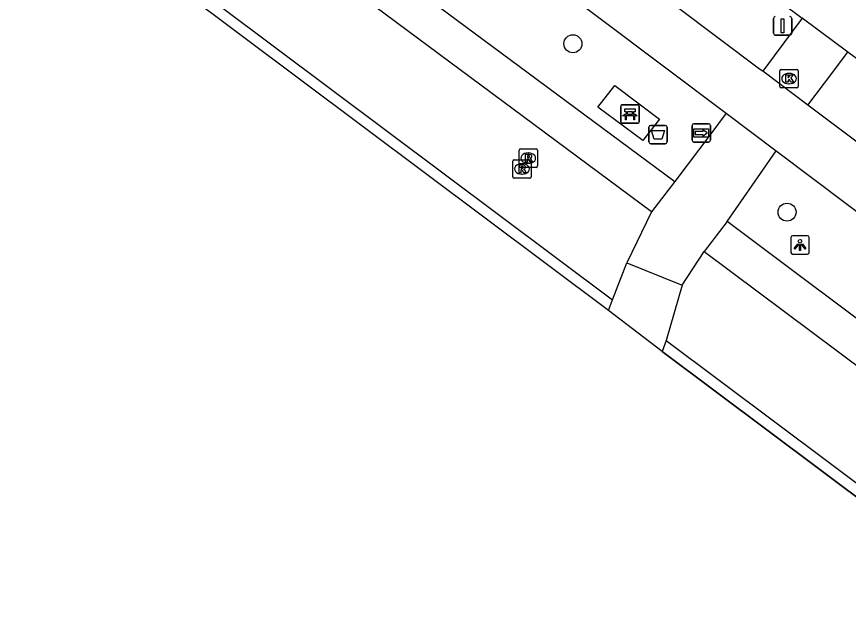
# Model space of a CAD drawing. Extents: x 159888 to 160757, y 384031 to 384746.
# Drawn here: x 160065.5 to 160110.65, y 384440.09 to 384473.21 of the extents above; entities that cross this region are included whole.
import ezdxf

# ---------------------------------------------------------------- set-up
doc = ezdxf.new("R2010")
doc.units = 0
for name, color, linetype in [('IMGEO_Afvalbak', 7, 'Continuous'), ('IMGEO_Bank', 7, 'Continuous'), ('IMGEO_Boom', 7, 'Continuous'), ('IMGEO_Fietspad_gesloten', 7, 'Continuous'), ('IMGEO_Haag', 7, 'Continuous'), ('IMGEO_Hek', 7, 'Continuous'), ('IMGEO_Kolk', 7, 'Continuous'), ('IMGEO_Lichtpunt', 7, 'Continuous'), ('IMGEO_Rijbaan_lokaal_open', 7, 'Continuous'), ('IMGEO_Rioolput', 7, 'Continuous'), ('IMGEO_Verkeersbordpaal', 7, 'Continuous'), ('IMGEO_Voetpad_gesloten', 7, 'Continuous'), ('IMGEO_Voetpad_halfverhard', 7, 'Continuous'), ('IMGEO_Voetpad_open', 7, 'Continuous'), ('IMGEO_Wegwijzer', 7, 'Continuous')]:
    doc.layers.add(name, color=color, linetype=linetype)

msp = doc.modelspace()

# ---------------------------------------------------------------- linework, layer by layer
at = {"layer": 'IMGEO_Afvalbak'}
for p, q in [((160099.821, 384466.405), (160099.821, 384467.205)), ((160099.821, 384467.205), (160099.821, 384466.405)), ((160099.921, 384467.305), (160100.711, 384467.305)), ((160100.711, 384467.305), (160099.921, 384467.305)), ((160100.811, 384467.205), (160100.811, 384466.405)), ((160100.811, 384466.405), (160100.811, 384467.205)), ((160100.711, 384466.305), (160099.921, 384466.305)), ((160099.921, 384466.305), (160100.711, 384466.305))]:
    msp.add_line(p, q, dxfattribs=at)
msp.add_lwpolyline([(160099.964, 384467.019), (160100.668, 384467.019), (160100.519, 384466.549), (160100.113, 384466.549), (160099.964, 384467.019)], dxfattribs=at)
for centre, start, end in [((160099.921, 384467.205), 90, 180), ((160099.921, 384467.205), 90, 180), ((160100.711, 384467.205), 0, 90), ((160100.711, 384467.205), 360, 90), ((160099.921, 384466.405), 180, 270), ((160099.921, 384466.405), 180, 270), ((160100.711, 384466.405), 270, 0), ((160100.711, 384466.405), 270, 0)]:
    msp.add_arc(centre, 0.1, start, end, dxfattribs=at)
at = {"layer": 'IMGEO_Bank'}
for p, q in [((160098.294, 384467.495), (160098.294, 384468.336)), ((160098.294, 384468.336), (160098.294, 384467.495)), ((160098.369, 384468.42), (160099.21, 384468.42)), ((160099.21, 384468.42), (160098.369, 384468.42)), ((160099.294, 384468.345), (160099.294, 384467.504)), ((160099.294, 384467.504), (160099.294, 384468.345)), ((160098.991, 384467.818), (160098.598, 384467.818)), ((160098.603, 384467.926), (160098.603, 384468.032)), ((160098.647, 384468.032), (160098.647, 384467.926)), ((160098.935, 384468.038), (160098.653, 384468.038)), ((160098.653, 384467.92), (160098.935, 384467.92)), ((160098.941, 384467.926), (160098.941, 384468.032)), ((160098.985, 384468.032), (160098.985, 384467.926)), ((160099.219, 384467.42), (160098.378, 384467.42)), ((160098.378, 384467.42), (160099.219, 384467.42))]:
    msp.add_line(p, q, dxfattribs=at)
for points in [[(160098.541, 384467.818), (160098.399, 384467.818), (160098.511, 384467.92), (160098.597, 384467.92)], [(160098.597, 384468.038), (160098.511, 384468.038), (160098.511, 384468.199), (160099.074, 384468.199), (160099.074, 384468.038), (160098.991, 384468.038)], [(160098.591, 384467.811), (160098.591, 384467.604), (160098.548, 384467.604), (160098.548, 384467.811)], [(160098.991, 384467.92), (160099.074, 384467.92), (160099.186, 384467.818), (160099.047, 384467.818)], [(160099.041, 384467.811), (160099.041, 384467.604), (160098.997, 384467.604), (160098.997, 384467.811)]]:
    msp.add_lwpolyline(points, dxfattribs=at)
for centre, radius, start, end in [((160098.372, 384468.342), 0.0779, 92.4484, 184.2845), ((160098.372, 384468.342), 0.0779, 92.4484, 184.2845), ((160099.216, 384468.342), 0.0779, 2.4484, 94.2845), ((160099.216, 384468.342), 0.0779, 2.4484, 94.2845), ((160098.541, 384467.811), 0.00671, 2.8957, 87.1043), ((160098.598, 384467.811), 0.00671, 92.8957, 177.1043), ((160098.596, 384468.031), 0.00671, 2.8957, 87.1043), ((160098.596, 384467.927), 0.00671, 272.8957, 357.1043), ((160098.653, 384468.031), 0.00671, 92.8957, 177.1043), ((160098.653, 384467.927), 0.00671, 182.8957, 267.1043), ((160098.935, 384468.031), 0.00671, 2.8957, 87.1043), ((160098.935, 384467.927), 0.00671, 272.8957, 357.1043), ((160098.992, 384468.031), 0.00671, 92.8957, 177.1043), ((160098.992, 384467.927), 0.00671, 182.8957, 267.1043), ((160098.99, 384467.811), 0.00671, 2.8957, 87.1043), ((160099.047, 384467.811), 0.00671, 92.8957, 177.1043), ((160098.372, 384467.498), 0.0779, 182.4484, 274.2845), ((160098.372, 384467.498), 0.0779, 182.4484, 274.2845), ((160099.216, 384467.498), 0.0779, 272.4484, 4.2845), ((160099.216, 384467.498), 0.0779, 272.4484, 4.2845)]:
    msp.add_arc(centre, radius, start, end, dxfattribs=at)
at = {"layer": 'IMGEO_Boom'}
for centre in [(160095.697, 384471.737), (160107.322, 384462.589)]:
    msp.add_circle(centre, 0.489, dxfattribs=at)
at = {"layer": 'IMGEO_Fietspad_gesloten'}
for points in [[(160106.003, 384470.24), (160105.836, 384470.365), (160031.234, 384526.495), (160017.533, 384536.804)], [(160048.701, 384509.565), (160104.02, 384467.971)], [(160108.46, 384468.406), (160106.003, 384470.24)], [(160176.501, 384417.329), (160108.604, 384468.298), (160108.46, 384468.406)], [(160104.02, 384467.971), (160106.735, 384465.918)], [(160106.735, 384465.918), (160131.786, 384447.047), (160174.693, 384414.967)]]:
    msp.add_lwpolyline(points, dxfattribs=at)
at = {"layer": 'IMGEO_Haag'}
for points in [[(160061.128, 384485.335), (160097.854, 384457.832)], [(160097.63, 384457.25), (160060.89, 384484.764)], [(160100.768, 384455.61), (160135.944, 384429.265)], [(160100.548, 384455.024), (160135.218, 384429.059), (160121.596, 384394.526)]]:
    msp.add_lwpolyline(points, dxfattribs=at)
at = {"layer": 'IMGEO_Hek'}
for points in [[(160097.63, 384457.25), (160060.89, 384484.764)], [(160100.548, 384455.024), (160097.63, 384457.25)], [(160121.596, 384394.526), (160135.218, 384429.059), (160100.548, 384455.024)]]:
    msp.add_lwpolyline(points, dxfattribs=at)
at = {"layer": 'IMGEO_Kolk'}
for p, q in [((160106.933, 384469.419), (160106.933, 384470.271)), ((160107.008, 384470.345), (160107.86, 384470.345)), ((160107.421, 384470.125), (160107.446, 384470.125)), ((160107.934, 384470.271), (160107.934, 384469.419)), ((160107.86, 384469.345), (160107.008, 384469.345)), ((160107.444, 384469.565), (160107.419, 384469.565))]:
    msp.add_line(p, q, dxfattribs=at)
for points in [[(160106.933, 384469.419), (160106.933, 384470.271)], [(160107.008, 384470.345), (160107.86, 384470.345)], [(160107.934, 384470.271), (160107.934, 384469.419)], [(160107.254, 384470.045), (160107.377, 384470.045), (160107.377, 384469.894), (160107.507, 384470.045), (160107.671, 384470.045), (160107.525, 384469.894), (160107.678, 384469.645), (160107.526, 384469.645), (160107.441, 384469.809), (160107.377, 384469.742), (160107.377, 384469.645), (160107.254, 384469.645), (160107.254, 384470.045)], [(160107.86, 384469.345), (160107.008, 384469.345)]]:
    msp.add_lwpolyline(points, dxfattribs=at)
for centre, start, end in [((160107.01, 384470.269), 91.552, 178.448), ((160107.01, 384470.269), 91.552, 178.448), ((160107.858, 384470.269), 1.552, 88.448), ((160107.858, 384470.269), 1.552, 88.448), ((160107.01, 384469.421), 181.552, 268.448), ((160107.01, 384469.421), 181.552, 268.448), ((160107.858, 384469.421), 271.552, 358.448), ((160107.858, 384469.421), 271.552, 358.448)]:
    msp.add_arc(centre, 0.0765, start, end, dxfattribs=at)
for centre, major_axis, ratio, start_param, end_param in [((160107.42, 384469.845), (-0.387, 0.002), 0.722429, 4.712389, 7.853982), ((160107.445, 384469.845), (-0.39, 0.002), 0.717154, 1.570796, 4.712389)]:
    msp.add_ellipse(centre, major_axis=major_axis, ratio=ratio, start_param=start_param, end_param=end_param, dxfattribs=at)
at = {"layer": 'IMGEO_Lichtpunt'}
for p, q in [((160107.529, 384461.213), (160107.529, 384460.406)), ((160107.529, 384461.213), (160107.529, 384460.406)), ((160108.431, 384461.308), (160107.623, 384461.308)), ((160108.431, 384461.308), (160107.623, 384461.308)), ((160108.525, 384460.406), (160108.525, 384461.213)), ((160108.525, 384460.406), (160108.525, 384461.213)), ((160107.623, 384460.312), (160108.431, 384460.312)), ((160107.623, 384460.312), (160108.431, 384460.312))]:
    msp.add_line(p, q, dxfattribs=at)
for points in [[(160107.903, 384460.877), (160107.942, 384460.849), (160107.754, 384460.587), (160107.716, 384460.614), (160107.903, 384460.877)], [(160108.005, 384460.829), (160108.052, 384460.829), (160108.052, 384460.507), (160108.005, 384460.507), (160108.005, 384460.829)], [(160108.115, 384460.849), (160108.153, 384460.876), (160108.34, 384460.614), (160108.301, 384460.586), (160108.115, 384460.849)]]:
    msp.add_lwpolyline(points, dxfattribs=at)
msp.add_circle((160108.028, 384461.011), 0.0994, dxfattribs=at)
for centre, start, end in [((160107.623, 384461.213), 90, 180), ((160107.623, 384461.213), 90, 180), ((160108.431, 384461.213), 0, 90), ((160108.431, 384461.213), 0, 90), ((160107.623, 384460.406), 180, 270), ((160107.623, 384460.406), 180, 270), ((160108.431, 384460.406), 270, 0), ((160108.431, 384460.406), 270, 360)]:
    msp.add_arc(centre, 0.0946, start, end, dxfattribs=at)
at = {"layer": 'IMGEO_Rijbaan_lokaal_open'}
for points in [[(160101.659, 384477.982), (160108.141, 384473.131)], [(160110.627, 384471.276), (160108.141, 384473.131)], [(160123.3, 384461.916), (160110.627, 384471.276)]]:
    msp.add_lwpolyline(points, dxfattribs=at)
at = {"layer": 'IMGEO_Rioolput'}
for p, q in [((160092.849, 384466.024), (160093.701, 384466.024)), ((160092.774, 384465.098), (160092.774, 384465.95)), ((160093.262, 384465.804), (160093.287, 384465.804)), ((160093.775, 384465.95), (160093.775, 384465.098)), ((160092.431, 384464.513), (160092.431, 384465.365)), ((160092.506, 384465.439), (160093.358, 384465.439)), ((160092.919, 384465.219), (160092.944, 384465.219)), ((160093.285, 384465.244), (160093.26, 384465.244)), ((160093.432, 384465.365), (160093.432, 384464.513)), ((160093.701, 384465.024), (160092.849, 384465.024)), ((160092.942, 384464.659), (160092.917, 384464.659)), ((160093.358, 384464.439), (160092.506, 384464.439))]:
    msp.add_line(p, q, dxfattribs=at)
for points in [[(160092.849, 384466.024), (160093.701, 384466.024)], [(160092.774, 384465.098), (160092.774, 384465.95)], [(160093.363, 384465.722), (160093.111, 384465.724), (160093.111, 384465.324)], [(160093.289, 384465.643), (160093.235, 384465.643), (160093.235, 384465.562)], [(160093.235, 384465.562), (160093.287, 384465.562)], [(160093.775, 384465.95), (160093.775, 384465.098)], [(160092.431, 384464.513), (160092.431, 384465.365)], [(160092.506, 384465.439), (160093.358, 384465.439)], [(160093.02, 384465.137), (160092.768, 384465.139), (160092.768, 384464.739)], [(160093.111, 384465.324), (160093.235, 384465.324), (160093.235, 384465.486), (160093.246, 384465.486)], [(160093.293, 384465.457), (160093.364, 384465.324), (160093.504, 384465.324), (160093.439, 384465.45)], [(160093.432, 384465.365), (160093.432, 384464.513)], [(160092.768, 384464.739), (160092.892, 384464.739), (160092.892, 384464.901), (160092.903, 384464.901)], [(160093.701, 384465.024), (160092.849, 384465.024)], [(160092.946, 384465.058), (160092.892, 384465.058), (160092.892, 384464.977)], [(160092.892, 384464.977), (160092.944, 384464.977)], [(160092.95, 384464.872), (160093.021, 384464.739), (160093.161, 384464.739), (160093.096, 384464.865)], [(160093.358, 384464.439), (160092.506, 384464.439)]]:
    msp.add_lwpolyline(points, dxfattribs=at)
for centre, radius, start, end in [((160092.851, 384465.948), 0.0765, 91.552, 178.448), ((160092.851, 384465.948), 0.0765, 91.552, 178.448), ((160093.699, 384465.948), 0.0765, 1.552, 88.448), ((160093.699, 384465.948), 0.0765, 1.552, 88.448), ((160093.271, 384465.751), 0.19, 274.7715, 282.9687), ((160093.295, 384465.547), 0.0964, 77.0061, 93.1865), ((160093.309, 384465.604), 0.0378, 276.6634, 79.6772), ((160093.362, 384465.612), 0.109, 350.3612, 89.416), ((160093.36, 384465.612), 0.112, 277.5842, 350.9817), ((160092.508, 384465.363), 0.0765, 91.552, 178.448), ((160092.508, 384465.363), 0.0765, 91.552, 178.448), ((160092.851, 384465.1), 0.0765, 181.552, 268.448), ((160092.851, 384465.1), 0.0765, 181.552, 268.448), ((160093.019, 384465.027), 0.109, 350.3612, 89.416), ((160093.245, 384465.433), 0.0533, 26.0293, 88.6989), ((160093.356, 384465.363), 0.0765, 1.552, 88.448), ((160093.356, 384465.363), 0.0765, 1.552, 88.448), ((160093.344, 384465.397), 0.108, 29.5134, 73.7905), ((160093.699, 384465.1), 0.0765, 271.552, 358.448), ((160093.699, 384465.1), 0.0765, 271.552, 358.448), ((160092.902, 384464.848), 0.0533, 26.0293, 88.6989), ((160092.928, 384465.166), 0.19, 274.7715, 282.9687), ((160092.952, 384464.962), 0.0964, 77.0061, 93.1865), ((160092.966, 384465.019), 0.0378, 276.6634, 79.6772), ((160093.017, 384465.027), 0.112, 277.5842, 350.9817), ((160093.001, 384464.812), 0.108, 29.5134, 73.7905), ((160092.508, 384464.515), 0.0765, 181.552, 268.448), ((160092.508, 384464.515), 0.0765, 181.552, 268.448), ((160093.356, 384464.515), 0.0765, 271.552, 358.448), ((160093.356, 384464.515), 0.0765, 271.552, 358.448)]:
    msp.add_arc(centre, radius, start, end, dxfattribs=at)
for centre, major_axis, ratio, start_param, end_param in [((160093.261, 384465.524), (-0.387, 0.002), 0.722429, 4.712389, 7.853982), ((160093.286, 384465.524), (-0.39, 0.002), 0.717154, 1.570796, 4.712389), ((160092.918, 384464.939), (-0.387, 0.002), 0.722429, 4.712389, 7.853982), ((160092.943, 384464.939), (-0.39, 0.002), 0.717154, 1.570796, 4.712389)]:
    msp.add_ellipse(centre, major_axis=major_axis, ratio=ratio, start_param=start_param, end_param=end_param, dxfattribs=at)
at = {"layer": 'IMGEO_Verkeersbordpaal'}
for p, q in [((160106.586, 384472.312), (160106.586, 384473.112)), ((160106.586, 384473.112), (160106.586, 384472.312)), ((160107.576, 384473.112), (160107.576, 384472.312)), ((160107.576, 384472.312), (160107.576, 384473.112)), ((160107.476, 384472.212), (160106.686, 384472.212)), ((160106.686, 384472.212), (160107.476, 384472.212))]:
    msp.add_line(p, q, dxfattribs=at)
msp.add_lwpolyline([(160107.006, 384473.087), (160107.156, 384473.087), (160107.156, 384472.337), (160107.006, 384472.337), (160107.006, 384473.087)], dxfattribs=at)
for centre, start, end in [((160106.686, 384473.112), 90, 180), ((160106.686, 384473.112), 90, 180), ((160107.476, 384473.112), 0, 90), ((160107.476, 384473.112), 360, 90), ((160106.686, 384472.312), 180, 270), ((160106.686, 384472.312), 180, 270), ((160107.476, 384472.312), 270, 0), ((160107.476, 384472.312), 270, 0)]:
    msp.add_arc(centre, 0.1, start, end, dxfattribs=at)
at = {"layer": 'IMGEO_Voetpad_gesloten'}
for points in [[(160097.854, 384457.832), (160098.63, 384459.836)], [(160098.63, 384459.836), (160101.623, 384458.618)], [(160101.623, 384458.618), (160100.768, 384455.61)], [(160097.63, 384457.25), (160097.854, 384457.832)], [(160100.548, 384455.024), (160097.63, 384457.25)], [(160100.768, 384455.61), (160100.548, 384455.024)]]:
    msp.add_lwpolyline(points, dxfattribs=at)
at = {"layer": 'IMGEO_Voetpad_halfverhard'}
for points in [[(160063.384, 384492.443), (160065.699, 384490.622), (160101.231, 384464.252)], [(160099.962, 384462.607), (160064.737, 384488.785), (160063.098, 384490.056)], [(160166.207, 384415.5), (160147.116, 384429.811), (160144.684, 384431.634), (160104.064, 384462.082)], [(160102.826, 384460.451), (160140.939, 384431.966)]]:
    msp.add_lwpolyline(points, dxfattribs=at)
at = {"layer": 'IMGEO_Voetpad_open'}
for points in [[(160108.141, 384473.131), (160106.621, 384471.076), (160106.003, 384470.24)], [(160108.46, 384468.406), (160109.364, 384469.603), (160110.627, 384471.276)], [(160097.972, 384469.478), (160100.398, 384467.647), (160099.489, 384466.487), (160097.049, 384468.288), (160097.972, 384469.478)], [(160104.02, 384467.971), (160103.177, 384466.847), (160101.231, 384464.252)], [(160104.064, 384462.082), (160105.882, 384464.693), (160106.735, 384465.918)], [(160101.231, 384464.252), (160099.962, 384462.607)], [(160099.962, 384462.607), (160098.63, 384459.836)], [(160104.064, 384462.082), (160102.826, 384460.451)], [(160101.623, 384458.618), (160102.826, 384460.451)]]:
    msp.add_lwpolyline(points, dxfattribs=at)
at = {"layer": 'IMGEO_Wegwijzer'}
for p, q in [((160102.27, 384467.392), (160103.06, 384467.392)), ((160103.06, 384467.392), (160102.27, 384467.392)), ((160102.17, 384466.492), (160102.17, 384467.292)), ((160102.17, 384467.292), (160102.17, 384466.492)), ((160103.16, 384467.292), (160103.16, 384466.492)), ((160103.16, 384466.492), (160103.16, 384467.292)), ((160103.06, 384466.392), (160102.27, 384466.392)), ((160102.27, 384466.392), (160103.06, 384466.392))]:
    msp.add_line(p, q, dxfattribs=at)
for points in [[(160102.271, 384467.124), (160103.059, 384467.124), (160103.059, 384466.66), (160102.271, 384466.66), (160102.271, 384467.124)], [(160102.336, 384466.976), (160102.336, 384466.892), (160102.336, 384466.808), (160102.747, 384466.808), (160102.747, 384466.725), (160102.994, 384466.892), (160102.747, 384467.059), (160102.747, 384466.976), (160102.336, 384466.976)]]:
    msp.add_lwpolyline(points, dxfattribs=at)
for centre, start, end in [((160102.27, 384467.292), 90, 180), ((160102.27, 384467.292), 90, 180), ((160103.06, 384467.292), 0, 90), ((160103.06, 384467.292), 360, 90), ((160102.27, 384466.492), 180, 270), ((160102.27, 384466.492), 180, 270), ((160103.06, 384466.492), 270, 0), ((160103.06, 384466.492), 270, 0)]:
    msp.add_arc(centre, 0.1, start, end, dxfattribs=at)

doc.saveas('drawing.dxf')
